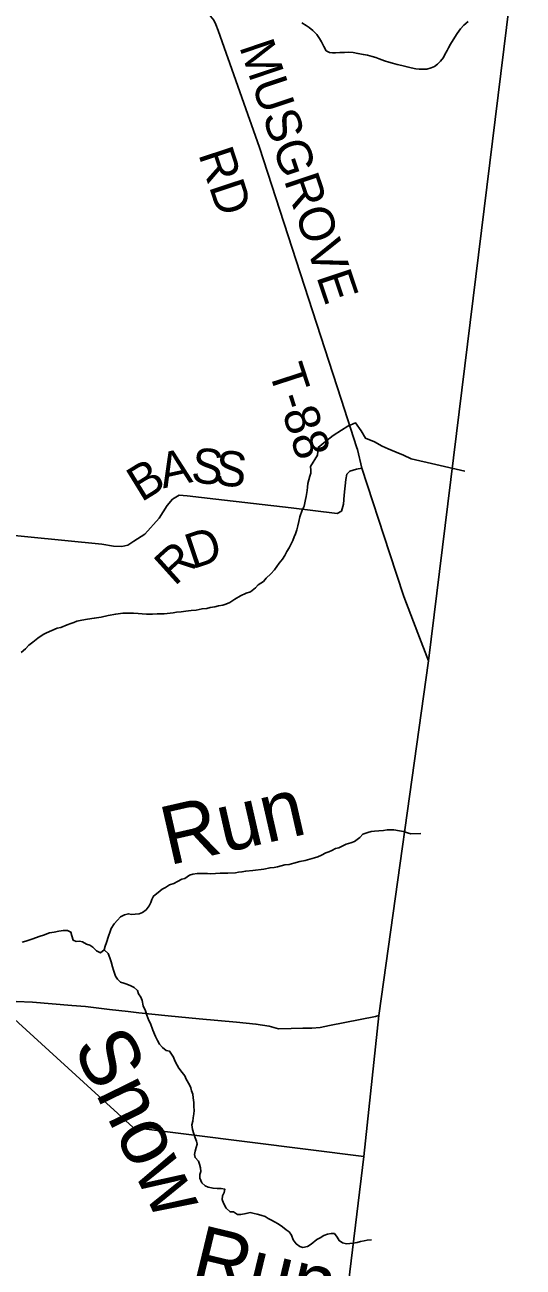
# Model space of a CAD drawing. Extents: x 1310247 to 1664935, y 235267 to 584339.
# Drawn here: x 1531945 to 1536205, y 361036 to 371649 of the extents above; entities that cross this region are included whole.
import ezdxf

# ---------------------------------------------------------------- set-up
doc = ezdxf.new("R2010")
doc.units = 0
for name, color, linetype in [('GM_X_Adjacent_County', 7, 'Continuous'), ('GM_X_County', 7, 'Continuous'), ('GM_X_Minor_River', 7, 'Continuous'), ('GM_X_Minor_River_Text', 7, 'Continuous'), ('GM_X_Township', 7, 'Continuous'), ('GM_X_Township_Road', 7, 'Continuous'), ('GM_X_Township_Road_Text', 7, 'Continuous')]:
    doc.layers.add(name, color=color, linetype=linetype)

msp = doc.modelspace()

# ---------------------------------------------------------------- linework, layer by layer
at = {"layer": 'GM_X_Adjacent_County'}
msp.add_lwpolyline([(1536205, 372785), (1535397, 366216), (1534972, 363186), (1534842, 361983), (1534628, 360199), (1533821, 353172), (1533276, 348457), (1532824, 344490), (1532312, 340083), (1532006, 337422), (1531505, 333071), (1531469, 332747), (1531158, 329654), (1530772, 326029), (1530509, 323916), (1530186, 322432), (1530006, 319686), (1529806, 317987)], dxfattribs=at)
at = {"layer": 'GM_X_County'}
msp.add_lwpolyline([(1536205, 372785), (1535397, 366216), (1534972, 363186), (1534842, 361983), (1534628, 360199), (1533821, 353172), (1533276, 348457), (1532824, 344490), (1532312, 340083), (1532006, 337422), (1531505, 333071), (1531469, 332747), (1531158, 329654), (1530772, 326029), (1530509, 323916), (1530186, 322432), (1530006, 319686), (1529806, 317987)], dxfattribs=at)
at = {"layer": 'GM_X_Minor_River'}
for points in [[(1535736, 371677), (1535699, 371646), (1535670, 371614), (1535641, 371575), (1535622, 371543), (1535584, 371484), (1535567, 371454), (1535555, 371429), (1535537, 371395), (1535525, 371369), (1535500, 371340), (1535473, 371314), (1535446, 371293), (1535418, 371282), (1535383, 371271), (1535349, 371270), (1535315, 371271), (1535287, 371274), (1535247, 371283), (1535213, 371290), (1535167, 371301), (1535127, 371310), (1535089, 371322), (1535057, 371330), (1535021, 371342), (1534973, 371359), (1534945, 371370), (1534915, 371379), (1534875, 371390), (1534839, 371395), (1534793, 371405), (1534751, 371412), (1534711, 371415), (1534677, 371414), (1534637, 371413), (1534602, 371410), (1534576, 371409), (1534550, 371412), (1534522, 371428), (1534501, 371465), (1534482, 371504), (1534463, 371533), (1534442, 371566), (1534408, 371601), (1534377, 371626), (1534351, 371645), (1534314, 371666)], [(1534388, 367875), (1534447, 367972), (1534453, 368038), (1534516, 368091), (1534581, 368140), (1534652, 368187), (1534705, 368222), (1534773, 368249), (1534820, 368182), (1534857, 368119), (1534935, 368087), (1535000, 368050), (1535052, 368027), (1535120, 368000), (1535181, 367973), (1535249, 367942), (1535707, 367837)], [(1532947, 366619), (1532985, 366616), (1533037, 366615), (1533075, 366617), (1533101, 366618), (1533135, 366619), (1533213, 366626), (1533243, 366631), (1533281, 366634), (1533321, 366639), (1533368, 366647), (1533410, 366650), (1533460, 366661), (1533502, 366664), (1533530, 366671), (1533570, 366676), (1533601, 366686), (1533637, 366691), (1533663, 366701), (1533697, 366714), (1533740, 366743), (1533789, 366770), (1533837, 366793), (1533873, 366806), (1533916, 366840), (1533939, 366865), (1533985, 366894), (1534008, 366922), (1534047, 366959), (1534079, 366993), (1534119, 367050), (1534149, 367086), (1534168, 367117), (1534185, 367149), (1534205, 367181), (1534222, 367216), (1534237, 367244), (1534249, 367274), (1534258, 367302), (1534271, 367336), (1534278, 367370), (1534288, 367406), (1534297, 367445), (1534316, 367503), (1534333, 367537), (1534340, 367567), (1534344, 367595), (1534351, 367621), (1534358, 367671), (1534361, 367701), (1534365, 367731), (1534374, 367761), (1534382, 367793), (1534389, 367819), (1534390, 367845), (1534388, 367875)], [(1531913, 366286), (1531950, 366319), (1531980, 366349), (1532013, 366376), (1532056, 366409), (1532102, 366440), (1532129, 366456), (1532222, 366494), (1532254, 366501), (1532308, 366524), (1532337, 366536), (1532365, 366545), (1532391, 366555), (1532433, 366564), (1532481, 366571), (1532538, 366580), (1532598, 366590), (1532658, 366603), (1532723, 366616), (1532783, 366623), (1532835, 366624), (1532873, 366623), (1532913, 366620), (1532947, 366619)], [(1531921, 363812), (1531955, 363822), (1532006, 363837), (1532076, 363865), (1532104, 363873), (1532157, 363892), (1532195, 363897), (1532237, 363906), (1532275, 363913), (1532309, 363911), (1532339, 363898), (1532348, 363866), (1532358, 363829), (1532383, 363817), (1532411, 363820), (1532437, 363816), (1532471, 363797), (1532501, 363786), (1532526, 363770), (1532558, 363739), (1532591, 363722), (1532622, 363748), (1532633, 363778), (1532643, 363809), (1532660, 363863), (1532675, 363903), (1532682, 363929), (1532709, 363970), (1532737, 364000), (1532764, 364028), (1532798, 364045), (1532831, 364056), (1532857, 364048), (1532887, 364051), (1532923, 364056), (1532951, 364066), (1532983, 364089), (1533008, 364123), (1533023, 364152), (1533031, 364178), (1533046, 364206), (1533085, 364237), (1533119, 364265), (1533148, 364280), (1533182, 364302), (1533220, 364313), (1533249, 364330), (1533287, 364350), (1533313, 364357), (1533354, 364384), (1533382, 364394), (1533418, 364399), (1533456, 364400), (1533506, 364399), (1533532, 364397), (1533576, 364398), (1533614, 364401), (1533681, 364401), (1533745, 364406), (1533771, 364410), (1533801, 364413), (1533833, 364420), (1533893, 364425), (1533987, 364435), (1534042, 364448), (1534078, 364451), (1534104, 364457), (1534168, 364472), (1534204, 364477), (1534245, 364488), (1534297, 364503), (1534341, 364510), (1534382, 364523), (1534420, 364534), (1534450, 364542), (1534480, 364557), (1534517, 364575), (1534545, 364584), (1534571, 364597), (1534602, 364613), (1534630, 364620), (1534658, 364634), (1534692, 364649), (1534733, 364662), (1534763, 364674), (1534810, 364707), (1534836, 364734), (1534877, 364750), (1534905, 364759), (1534933, 364760), (1534971, 364764), (1535011, 364767), (1535043, 364772), (1535069, 364772), (1535099, 364773), (1535147, 364764), (1535181, 364757)], [(1535181, 364757), (1535217, 364748), (1535245, 364738), (1535331, 364741)], [(1532622, 363748), (1532657, 363715), (1532671, 363678), (1532682, 363646), (1532695, 363602), (1532704, 363573), (1532721, 363523), (1532737, 363497), (1532762, 363470), (1532790, 363463), (1532816, 363453), (1532852, 363440), (1532879, 363425), (1532907, 363399), (1532918, 363372), (1532936, 363342), (1532947, 363314), (1532958, 363269), (1532977, 363225), (1532988, 363188), (1533004, 363144), (1533019, 363118), (1533038, 363061), (1533061, 363006), (1533078, 362972), (1533097, 362941), (1533121, 362913), (1533152, 362888), (1533182, 362881), (1533198, 362855), (1533217, 362829), (1533228, 362800), (1533248, 362762), (1533263, 362735), (1533290, 362699), (1533312, 362672), (1533323, 362642), (1533352, 362595), (1533364, 362569), (1533371, 362543), (1533381, 362514), (1533384, 362484), (1533389, 362444), (1533390, 362410), (1533392, 362374), (1533391, 362346), (1533384, 362312), (1533380, 362284), (1533373, 362252), (1533378, 362211), (1533389, 362175), (1533401, 362141), (1533412, 362114), (1533418, 362088), (1533411, 362058), (1533400, 362028), (1533396, 361998), (1533401, 361972), (1533429, 361942), (1533438, 361915), (1533447, 361885), (1533449, 361853), (1533442, 361827), (1533441, 361797), (1533457, 361758), (1533486, 361732), (1533512, 361719), (1533554, 361710), (1533588, 361708), (1533624, 361707), (1533656, 361702), (1533649, 361674), (1533636, 361646), (1533632, 361614), (1533643, 361582), (1533666, 361539), (1533700, 361509), (1533730, 361508), (1533763, 361487), (1533791, 361485), (1533837, 361496), (1533872, 361503), (1533905, 361496), (1533931, 361490), (1533963, 361481), (1533999, 361468), (1534025, 361452), (1534054, 361437), (1534080, 361423), (1534112, 361406), (1534149, 361381), (1534179, 361356), (1534206, 361338), (1534224, 361309), (1534239, 361271), (1534264, 361236), (1534296, 361213), (1534322, 361205), (1534362, 361212), (1534394, 361233), (1534441, 361273)], [(1534441, 361273), (1534469, 361286), (1534502, 361307), (1534532, 361319), (1534564, 361324), (1534592, 361324), (1534616, 361293), (1534633, 361263), (1534661, 361244), (1534694, 361237), (1534723, 361239), (1534753, 361242), (1534787, 361247), (1534815, 361255), (1534845, 361260), (1534873, 361266), (1534909, 361271)]]:
    msp.add_lwpolyline(points, dxfattribs=at)
at = {"layer": 'GM_X_Township'}
for points in [[(1536205, 372785), (1535397, 366216), (1534972, 363186), (1534842, 361983), (1532870, 362229), (1531661, 363332)], [(1531661, 363332), (1532870, 362229), (1534842, 361983), (1534628, 360199)]]:
    msp.add_lwpolyline(points, dxfattribs=at)
at = {"layer": 'GM_X_Township_Road'}
for points in [[(1534782, 368037), (1534649, 368451), (1533951, 370601), (1533599, 371602), (1533579, 371652), (1533561, 371688), (1533533, 371724), (1533517, 371756), (1533501, 371802), (1533494, 371836), (1533487, 371871)], [(1535397, 366216), (1535306, 366453), (1535184, 366766), (1535063, 367140), (1534827, 367861), (1534788, 368021), (1534782, 368037)], [(1530703, 367401), (1532604, 367212), (1532704, 367195), (1532773, 367194), (1532825, 367205), (1532877, 367238), (1532971, 367298), (1533093, 367434), (1533161, 367542), (1533207, 367596), (1533264, 367632), (1533333, 367627), (1533577, 367598), (1534223, 367524), (1534616, 367476), (1534653, 367496), (1534668, 367554), (1534676, 367631), (1534688, 367765), (1534699, 367811), (1534723, 367836), (1534780, 367854), (1534827, 367861)], [(1531870, 363307), (1532011, 363299), (1532346, 363271), (1532465, 363263), (1532669, 363238), (1532828, 363220)], [(1532828, 363220), (1532921, 363209), (1533170, 363184), (1533434, 363159), (1533754, 363130), (1533921, 363113), (1534033, 363094), (1534115, 363071), (1534221, 363076), (1534321, 363077), (1534400, 363078), (1534471, 363084), (1534550, 363101), (1534943, 363179), (1534972, 363186)]]:
    msp.add_lwpolyline(points, dxfattribs=at)

# ---------------------------------------------------------------- texts
at = {"layer": 'GM_X_Minor_River_Text'}
for s, height, rotation, p in [('Run', 500, 12.8702, (1533176, 364468)), ('Snow', 500.1, 296.0089, (1532351, 362922)), ('Run', 500, 346.4517, (1533346, 360913))]:
    msp.add_text(s, height=height, rotation=rotation, dxfattribs=at).set_placement(p)
at = {"layer": 'GM_X_Township_Road_Text'}
for s, rotation, p in [('MUSGROVE', 288.5509, (1533776, 371464)), ('RD', 288.2856, (1533426, 370545)), ('T-88', 287.9892, (1534026, 368698)), ('A', 12.383, (1533127, 367688)), ('S', 354.1287, (1533359, 367743)), ('S', 353.9235, (1533560, 367722)), ('B', 31.5933, (1532941, 367568)), ('D', 18.6567, (1533380, 366998)), ('R', 42.0789, (1533225, 366849))]:
    msp.add_text(s, height=300, rotation=rotation, dxfattribs=at).set_placement(p)

doc.saveas('drawing.dxf')
